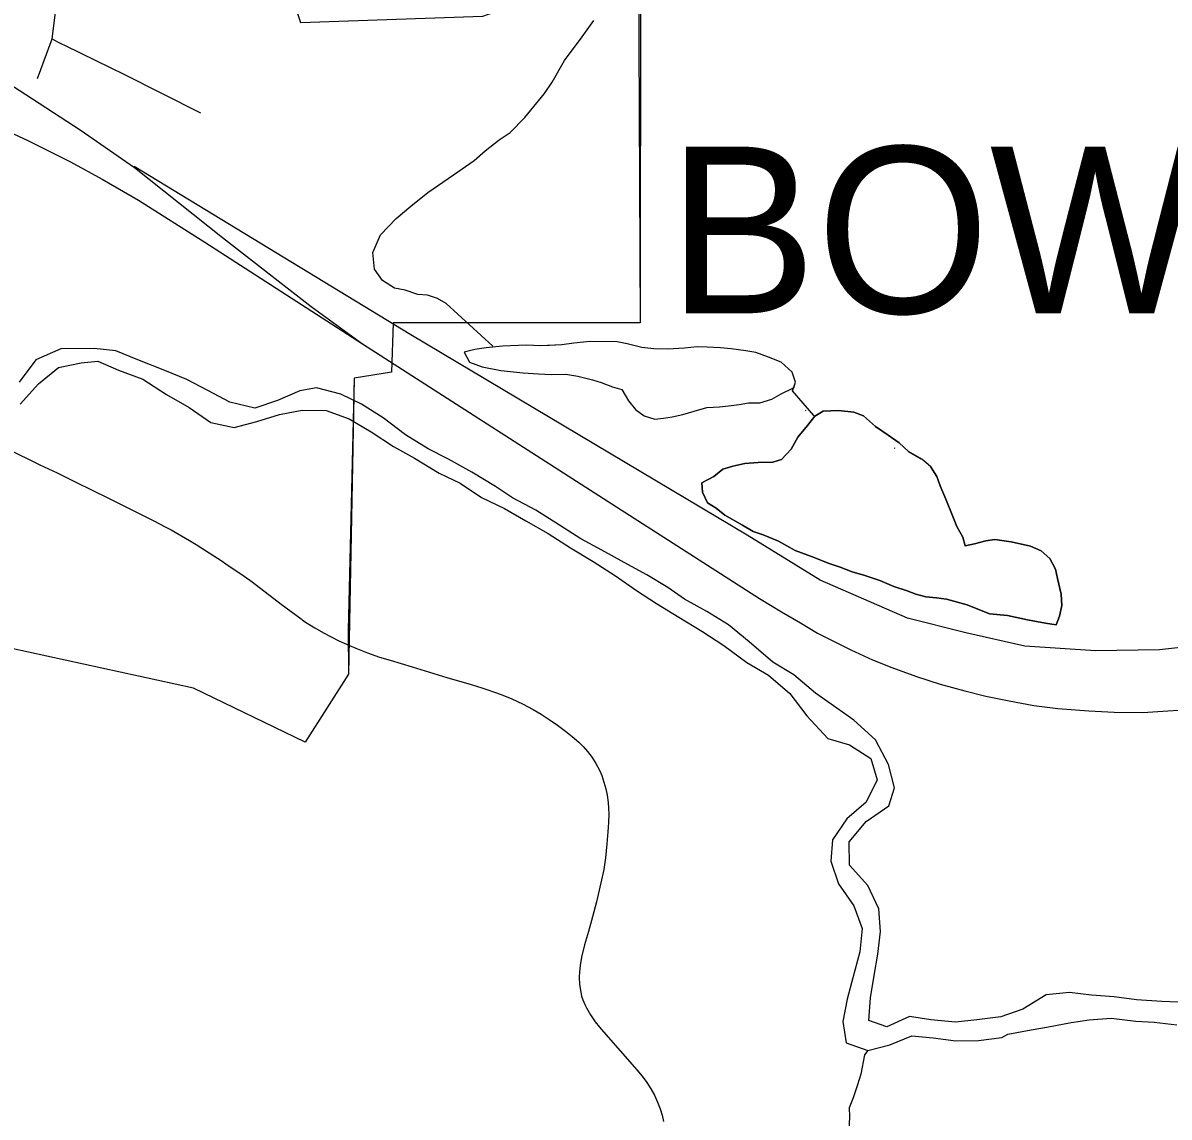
# Model space of a CAD drawing. Extents: x -1.2 to 34, y -8.5 to 22.
# Drawn here: x 6.93 to 7.582, y 16.749 to 17.37 of the extents above; entities that cross this region are included whole.
import ezdxf

# ---------------------------------------------------------------- set-up
doc = ezdxf.new("R2010")
doc.units = 0
for name, color, linetype in [('DV_X_Setback', 7, 'Continuous'), ('GM_X_City_Street', 7, 'Continuous'), ('GM_X_Corporation', 7, 'Continuous'), ('GM_X_Corporation_Text', 7, 'Continuous'), ('GM_X_County_Road', 7, 'Continuous'), ('GM_X_Major_River', 7, 'Continuous'), ('GM_X_Minor_River', 7, 'Continuous'), ('GM_X_Rail_Line', 7, 'Continuous')]:
    doc.layers.add(name, color=color, linetype=linetype)

msp = doc.modelspace()

# ---------------------------------------------------------------- linework, layer by layer
at = {"layer": 'DV_X_Setback'}
msp.add_lwpolyline([(6.66466, 17.72061), (7.07051, 17.71401), (7.06564, 17.43663), (7.08807, 17.37038), (7.19167, 17.37389), (7.20134, 17.3773), (7.21014, 17.38339), (7.21454, 17.38765), (7.27966, 17.47898), (7.28103, 17.19972), (7.14063, 17.19982), (7.13979, 17.17173), (7.11851, 17.16837), (7.11522, 17.00016), (7.09057, 16.96156), (7.02721, 16.99211), (6.9019, 17.01941), (6.78917, 17.05541), (6.78917, 17.00026), (6.70852, 17.00122)], dxfattribs=at)
at = {"layer": 'GM_X_City_Street'}
for points in [[(6.93853, 17.33861), (6.94677, 17.36102), (6.94917, 17.3791)], [(6.94677, 17.36102), (6.94811, 17.36036), (6.95033, 17.35927), (6.95179, 17.35854), (6.95432, 17.35731), (6.9802, 17.34464), (6.98718, 17.34123), (7.03108, 17.31908)]]:
    msp.add_lwpolyline(points, dxfattribs=at)
at = {"layer": 'GM_X_Corporation'}
msp.add_lwpolyline([(7.28117, 17.40076), (7.28103, 17.19972), (7.14063, 17.19982), (7.13979, 17.17173), (7.11851, 17.16837), (7.11515, 17.02507), (7.11522, 17.00016), (7.09057, 16.96156), (7.02721, 16.99211), (6.9019, 17.01941), (6.78917, 17.05541), (6.78917, 17.00026), (6.70852, 17.00122)], dxfattribs=at)
at = {"layer": 'GM_X_County_Road'}
for points in [[(6.91502, 17.13134), (6.92099, 17.1284), (6.93988, 17.11916), (6.94959, 17.11443), (6.96141, 17.10871), (6.96841, 17.10525), (6.97958, 17.09972), (6.99057, 17.09429), (6.99144, 17.09387)], [(6.99144, 17.09387), (6.99749, 17.09089), (7.00459, 17.08726), (7.01115, 17.08384), (7.01444, 17.08208), (7.02492, 17.07613), (7.02874, 17.07384), (7.04337, 17.06432), (7.04553, 17.06289), (7.05596, 17.05583), (7.06052, 17.05259), (7.07691, 17.03995), (7.08833, 17.03148), (7.08917, 17.03088)], [(7.08917, 17.03088), (7.09171, 17.02906), (7.09604, 17.02643), (7.10112, 17.02364), (7.10987, 17.01912), (7.11582, 17.0164), (7.11935, 17.01496), (7.12615, 17.01221), (7.13291, 17.00988), (7.13896, 17.00801), (7.15147, 17.00423), (7.17115, 16.99827), (7.1849, 16.99429), (7.18852, 16.99311), (7.18925, 16.99291)], [(7.18925, 16.99291), (7.18997, 16.99271), (7.19389, 16.99149), (7.19835, 16.98994), (7.2021, 16.98856), (7.20808, 16.98612), (7.21421, 16.98329), (7.22016, 16.98003), (7.2247, 16.97737), (7.22924, 16.97438), (7.23412, 16.97117), (7.23866, 16.96784), (7.24243, 16.96474), (7.24619, 16.96152), (7.24874, 16.95898), (7.25118, 16.9562), (7.25373, 16.95277), (7.25594, 16.94934), (7.25794, 16.94568), (7.25927, 16.94247), (7.26049, 16.93881), (7.2616, 16.93493), (7.26234, 16.93137), (7.26293, 16.92729), (7.26308, 16.92407), (7.26315, 16.92064), (7.26304, 16.91587), (7.26275, 16.91056), (7.26215, 16.9038), (7.26126, 16.89582), (7.26032, 16.88913), (7.25875, 16.8816), (7.25618, 16.87077), (7.25397, 16.86227), (7.2516, 16.85402), (7.24941, 16.8464), (7.24764, 16.83942), (7.24686, 16.83455), (7.24653, 16.83111), (7.24642, 16.8279), (7.24664, 16.82391), (7.24731, 16.81948), (7.24775, 16.81726), (7.24841, 16.81504), (7.24952, 16.81238), (7.25052, 16.8105), (7.25284, 16.80651), (7.2555, 16.80252), (7.25803, 16.79956), (7.2602, 16.79686), (7.27921, 16.77537), (7.2821, 16.77183), (7.2848, 16.76813), (7.28713, 16.76454), (7.28921, 16.76089), (7.29099, 16.75704), (7.29244, 16.75317), (7.29348, 16.74965), (7.29428, 16.74598)]]:
    msp.add_lwpolyline(points, dxfattribs=at)
at = {"layer": 'GM_X_Major_River'}
for points in [[(7.40003, 16.89169), (7.39987, 16.90497), (7.4096, 16.91647), (7.42241, 16.92535), (7.4257, 16.93564), (7.42212, 16.94887), (7.41474, 16.96283), (7.40245, 16.97406), (7.39287, 16.98078), (7.38062, 16.98936), (7.36834, 16.99983), (7.35649, 17.0069), (7.34305, 17.0185), (7.33117, 17.02823), (7.31892, 17.03567), (7.30631, 17.04273), (7.29673, 17.04944), (7.28488, 17.05651), (7.27188, 17.06356), (7.25926, 17.07062), (7.24742, 17.07693), (7.23517, 17.08475), (7.22178, 17.09332), (7.2084, 17.10037), (7.19883, 17.1067), (7.18544, 17.11489), (7.17206, 17.12232), (7.1606, 17.12825), (7.14759, 17.13607), (7.13494, 17.14578), (7.1227, 17.1536), (7.11086, 17.15915), (7.09714, 17.16278), (7.08767, 17.16115), (7.07482, 17.15568), (7.06197, 17.15135), (7.04788, 17.1546), (7.03527, 17.16128), (7.02342, 17.16758), (7.01082, 17.17274), (6.99556, 17.17863), (6.98297, 17.18379), (6.9708, 17.18516), (6.95182, 17.18493), (6.93746, 17.17869), (6.92812, 17.16605)], [(6.92865, 17.15354), (6.93915, 17.16505), (6.95043, 17.17429), (6.96331, 17.1771), (6.97279, 17.17798), (6.98462, 17.17281), (6.99835, 17.16766), (7.01175, 17.1591), (7.02475, 17.15166), (7.037, 17.14308), (7.05033, 17.14021), (7.0632, 17.14378), (7.07606, 17.14772), (7.08894, 17.15016), (7.10261, 17.14994), (7.11558, 17.14517), (7.12821, 17.13773), (7.14084, 17.12953), (7.15269, 17.12284), (7.16684, 17.11429), (7.17868, 17.10874), (7.19093, 17.10054), (7.20392, 17.09424), (7.21615, 17.08718), (7.22877, 17.08012), (7.2414, 17.07193), (7.2544, 17.06411), (7.26704, 17.05592), (7.27891, 17.04771), (7.29039, 17.04026), (7.30301, 17.03244), (7.31602, 17.02463), (7.32865, 17.01643), (7.34168, 17.00672), (7.35392, 16.99966), (7.36619, 16.98918), (7.37584, 16.9764), (7.38777, 16.96364), (7.39996, 16.95999), (7.41221, 16.95217), (7.41577, 16.94007), (7.40947, 16.92747), (7.39857, 16.91786), (7.39036, 16.906)], [(7.39036, 16.906), (7.38937, 16.89384), (7.39371, 16.88099), (7.40259, 16.86858), (7.4073, 16.85573), (7.40594, 16.84244), (7.40195, 16.82759), (7.39868, 16.81541), (7.39617, 16.80286), (7.39822, 16.79074), (7.41042, 16.78633), (7.42291, 16.78952), (7.43538, 16.7946), (7.44755, 16.79361), (7.46048, 16.79187), (7.47339, 16.79202), (7.48666, 16.7937)], [(7.59198, 16.81356), (7.57754, 16.81414), (7.5631, 16.81511), (7.55055, 16.81686), (7.53763, 16.81784), (7.52508, 16.8192), (7.5118, 16.81791), (7.49861, 16.80978), (7.48613, 16.80546), (7.47248, 16.80378), (7.46035, 16.80249), (7.44628, 16.80384), (7.43411, 16.80559), (7.42127, 16.79975), (7.41097, 16.80342), (7.41196, 16.81633), (7.41408, 16.82888), (7.41621, 16.84104), (7.41757, 16.85396), (7.41666, 16.86685), (7.41042, 16.88005), (7.40003, 16.89169)], [(7.48666, 16.7937), (7.49005, 16.79564), (7.50331, 16.79807), (7.51317, 16.79971), (7.52605, 16.80214), (7.53628, 16.80378), (7.5488, 16.80469), (7.56287, 16.80297), (7.57313, 16.80233), (7.58606, 16.80097)]]:
    msp.add_lwpolyline(points, dxfattribs=at)
at = {"layer": 'GM_X_Minor_River'}
for points in [[(7.19739, 17.18651), (7.17074, 17.21067), (7.16578, 17.21364), (7.16008, 17.21546), (7.15477, 17.21576), (7.14754, 17.21832), (7.14147, 17.21937), (7.13459, 17.22384), (7.12996, 17.23024), (7.12906, 17.23975), (7.13346, 17.24972), (7.14242, 17.25899), (7.15065, 17.26597), (7.16038, 17.27373), (7.175, 17.28386), (7.18662, 17.29203), (7.19298, 17.29746), (7.20084, 17.30367), (7.20722, 17.30795), (7.21543, 17.31645), (7.22659, 17.32995), (7.23104, 17.33649), (7.23806, 17.34879), (7.24809, 17.36226), (7.25478, 17.37151)], [(7.37935, 17.14735), (7.37979, 17.14707), (7.36773, 17.16102), (7.36939, 17.16604), (7.36742, 17.17173), (7.36128, 17.17735), (7.35404, 17.18029), (7.34681, 17.18284), (7.34112, 17.1839), (7.33278, 17.18492), (7.32671, 17.18559), (7.31913, 17.18586), (7.31345, 17.18615), (7.30627, 17.18528), (7.29681, 17.18476), (7.28886, 17.18502), (7.28203, 17.18568), (7.27367, 17.18784), (7.26798, 17.1889), (7.25245, 17.18905), (7.24338, 17.18815), (7.23658, 17.18729), (7.22447, 17.18672), (7.21651, 17.18698), (7.20289, 17.1864), (7.19344, 17.1855), (7.18702, 17.18464), (7.18098, 17.18302), (7.18409, 17.17736), (7.19132, 17.1748), (7.20195, 17.17268), (7.21447, 17.17134), (7.22318, 17.17071), (7.23038, 17.17043), (7.23871, 17.17056), (7.24554, 17.16952), (7.2539, 17.16736), (7.25884, 17.16591), (7.26531, 17.16334), (7.27063, 17.1619), (7.27451, 17.15548), (7.27837, 17.15059), (7.28334, 17.14686), (7.28942, 17.14504), (7.29434, 17.1455), (7.29925, 17.14633), (7.30529, 17.14757), (7.3117, 17.14957), (7.31886, 17.15158), (7.32605, 17.15207), (7.33134, 17.15253), (7.33739, 17.15338), (7.34268, 17.15422), (7.34911, 17.15432), (7.3559, 17.15632), (7.36116, 17.15945), (7.36792, 17.16259), (7.36863, 17.16294)], [(7.22943, 17.18695), (7.22447, 17.18672), (7.21651, 17.18698), (7.20289, 17.1864), (7.19344, 17.1855), (7.18702, 17.18464), (7.18098, 17.18302), (7.18409, 17.17736), (7.19132, 17.1748), (7.20195, 17.17268), (7.21447, 17.17134), (7.22318, 17.17071), (7.23038, 17.17043), (7.23871, 17.17056), (7.24554, 17.16952), (7.2539, 17.16736), (7.25884, 17.16591), (7.26531, 17.16334), (7.27063, 17.1619), (7.27451, 17.15548), (7.27837, 17.15059), (7.28334, 17.14686), (7.28942, 17.14504), (7.29434, 17.1455), (7.29925, 17.14633), (7.30529, 17.14757), (7.3117, 17.14957), (7.31886, 17.15158), (7.32605, 17.15207), (7.33134, 17.15253), (7.33739, 17.15338), (7.34268, 17.15422), (7.34911, 17.15432), (7.3559, 17.15632), (7.36116, 17.15945), (7.36792, 17.16259), (7.36832, 17.16279)], [(7.36832, 17.16279), (7.36939, 17.16604), (7.36742, 17.17173), (7.36128, 17.17735), (7.35404, 17.18029), (7.34681, 17.18284), (7.34112, 17.1839), (7.33278, 17.18492), (7.32671, 17.18559), (7.31913, 17.18586), (7.31345, 17.18615), (7.30627, 17.18528), (7.29681, 17.18476), (7.28886, 17.18502), (7.28203, 17.18568), (7.27367, 17.18784), (7.26798, 17.1889), (7.25245, 17.18905), (7.24338, 17.18815), (7.23658, 17.18729), (7.22943, 17.18695)], [(7.44113, 17.12237), (7.43356, 17.12664), (7.42819, 17.13151), (7.42207, 17.13599), (7.4148, 17.14083), (7.4079, 17.14682), (7.40257, 17.14902), (7.39385, 17.15003), (7.38515, 17.14952), (7.38027, 17.14679), (7.37618, 17.14139), (7.37059, 17.13483), (7.3669, 17.12792), (7.36131, 17.12213), (7.35641, 17.12053), (7.34808, 17.1204), (7.34052, 17.11991), (7.33373, 17.11829), (7.32807, 17.11668), (7.32283, 17.11241), (7.31607, 17.10888), (7.31652, 17.10356), (7.31926, 17.0975), (7.32422, 17.09453), (7.3292, 17.09042), (7.33913, 17.08486), (7.34524, 17.08114), (7.35094, 17.07932), (7.3597, 17.07564), (7.36924, 17.07046), (7.3799, 17.06642), (7.3879, 17.06312), (7.39474, 17.06093), (7.40159, 17.05837), (7.40882, 17.05619), (7.41719, 17.05327), (7.42519, 17.04997), (7.4328, 17.04741), (7.43774, 17.04558), (7.44344, 17.04414), (7.44951, 17.04348), (7.4552, 17.0428), (7.46698, 17.03955), (7.47955, 17.0344), (7.48978, 17.03342), (7.50118, 17.03092), (7.51143, 17.02917), (7.5175, 17.02812), (7.51932, 17.0331), (7.52075, 17.03921), (7.52028, 17.04568), (7.51826, 17.05441), (7.51705, 17.05972), (7.51393, 17.06577), (7.50895, 17.07026), (7.50285, 17.07283), (7.49184, 17.07534), (7.48273, 17.07672), (7.47744, 17.07588), (7.47103, 17.07426), (7.46574, 17.07304), (7.46454, 17.07797), (7.46105, 17.08401), (7.45869, 17.08969), (7.45477, 17.09954), (7.45163, 17.1071), (7.44966, 17.11241), (7.44617, 17.11806)], [(7.4411, 17.1224), (7.44617, 17.11807), (7.44966, 17.11241), (7.45163, 17.1071), (7.45477, 17.09954), (7.45869, 17.08969), (7.46105, 17.08401), (7.46454, 17.07797), (7.46574, 17.07304), (7.47103, 17.07426), (7.47744, 17.07588), (7.48273, 17.07672), (7.49184, 17.07534), (7.50285, 17.07283), (7.50895, 17.07026), (7.51393, 17.06577), (7.51705, 17.05972), (7.51826, 17.05441), (7.52028, 17.04568), (7.52075, 17.03921), (7.51932, 17.0331), (7.5175, 17.02812), (7.51143, 17.02917), (7.50118, 17.03092), (7.48978, 17.03342), (7.47955, 17.0344), (7.46698, 17.03955), (7.4552, 17.0428), (7.44951, 17.04348), (7.44344, 17.04414), (7.43774, 17.04558), (7.4328, 17.04741), (7.42519, 17.04997), (7.41719, 17.05327), (7.40882, 17.05619), (7.40159, 17.05837), (7.39474, 17.06093), (7.3879, 17.06312), (7.3799, 17.06642), (7.36924, 17.07046), (7.3597, 17.07564), (7.35094, 17.07932), (7.34524, 17.08114), (7.33913, 17.08486), (7.3292, 17.09042), (7.32422, 17.09453), (7.31926, 17.0975), (7.31652, 17.10356), (7.31607, 17.10888), (7.32283, 17.11241), (7.32807, 17.11668), (7.33373, 17.11829), (7.34052, 17.11991), (7.34808, 17.1204), (7.35641, 17.12053), (7.36131, 17.12213), (7.3669, 17.12792), (7.37059, 17.13483), (7.37618, 17.14139), (7.38027, 17.14679), (7.38515, 17.14952), (7.39385, 17.15003), (7.40257, 17.14902), (7.4079, 17.14682), (7.4148, 17.14083), (7.42207, 17.13599), (7.42819, 17.13151), (7.43356, 17.12664), (7.44081, 17.12256)], [(7.37492, 17.15013), (7.37529, 17.1499)], [(7.42535, 17.12875), (7.42576, 17.12862)], [(7.44617, 17.11806), (7.44113, 17.12237)], [(7.41042, 16.78633), (7.40856, 16.78392), (7.40644, 16.77285), (7.40464, 16.76673), (7.40209, 16.75945), (7.3999, 16.75371), (7.39998, 16.74876), (7.39972, 16.74)]]:
    msp.add_lwpolyline(points, dxfattribs=at)
at = {"layer": 'GM_X_Rail_Line'}
for points in [[(6.59383, 17.54435), (6.64675, 17.51055), (6.81923, 17.40161), (6.88127, 17.36152), (6.9242, 17.33447), (6.96278, 17.30932), (6.99361, 17.28795), (7.04374, 17.24826), (7.09404, 17.20908), (7.12317, 17.1879)], [(6.91947, 17.3096), (6.933, 17.30327), (6.9573, 17.29126), (6.97517, 17.28142), (6.99588, 17.26941), (7.03352, 17.24558), (7.12317, 17.1879)], [(7.61852, 17.01875), (7.57632, 17.01388), (7.5399, 17.01346), (7.49968, 17.0161), (7.46623, 17.02363), (7.43305, 17.03189), (7.38345, 17.05357), (7.34188, 17.0791), (7.15068, 17.193), (6.99341, 17.28849)], [(7.12317, 17.1879), (7.26026, 17.09993), (7.34892, 17.04308), (7.36137, 17.03553), (7.37211, 17.0293), (7.38191, 17.02347), (7.39026, 17.01923), (7.40086, 17.01393), (7.41319, 17.00836), (7.42419, 17.00385), (7.4381, 16.99882), (7.45162, 16.99445), (7.46566, 16.9906), (7.47759, 16.98769), (7.49084, 16.9849), (7.50476, 16.98239), (7.51854, 16.98066), (7.53603, 16.97921), (7.55048, 16.97854), (7.56677, 16.97828), (7.58095, 16.97921), (7.59354, 16.98013)]]:
    msp.add_lwpolyline(points, dxfattribs=at)

# ---------------------------------------------------------------- texts
at = {"layer": 'GM_X_Corporation_Text'}
msp.add_text('BOWERSTON', height=0.094697, rotation=0.00001, dxfattribs=at).set_placement((7.29681, 17.20516))

doc.saveas('drawing.dxf')
